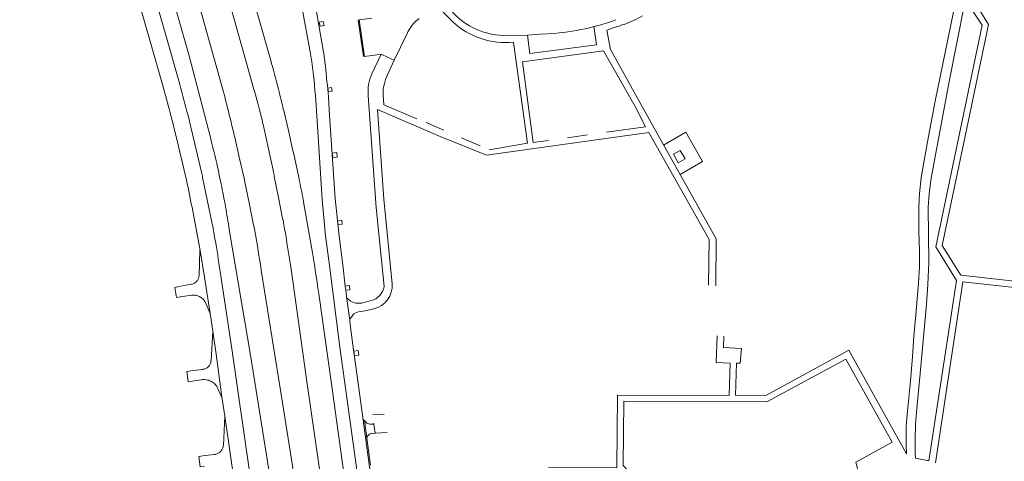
# Model space of a CAD drawing. Extents: x 145000 to 155000, y 457500 to 470000.
# Tile 491 of 548: x 153668 to 153966, y 466330 to 466464. Entities that reach past the tile are written whole.
import ezdxf

# ---------------------------------------------------------------- set-up
doc = ezdxf.new("R2010")
doc.units = 0
doc.header["$LTSCALE"] = 0.2
doc.header["$MEASUREMENT"] = 0
doc.layers.add('kant verharding', color=252, linetype='Continuous', lineweight=0)

msp = doc.modelspace()

# ---------------------------------------------------------------- linework, layer by layer
at = {"layer": 'kant verharding', "lineweight": 0}
for p, q in [((153770.89, 466463.89), (153774.71, 466464.4)), ((153772.45, 466452.79), (153770.89, 466463.89)), ((153841.93, 466461.84), (153843.38, 466462.22)), ((153821.88, 466459.29), (153814.59, 466459.14)), ((153825.83, 466459.51), (153821.88, 466459.29)), ((153830.11, 466459.78), (153825.83, 466459.51)), ((153840.59, 466461.49), (153841.93, 466461.84)), ((153777.48, 466453.52), (153774.73, 466447.51)), ((153779.64, 466452.46), (153777.48, 466453.52)), ((153781.46, 466451.66), (153779.45, 466447.22)), ((153773.61, 466440.84), (153776.04, 466407)), ((153795.4, 466428.56), (153776.41, 466436.73)), ((153791.13, 466432.78), (153796.47, 466430.42)), ((153863.09, 466425.93), (153869.85, 466429.82)), ((153869.85, 466429.82), (153874.85, 466420.92)), ((153807.5, 466425.72), (153801.9, 466428.1)), ((153839.99, 466429.01), (153833.95, 466428.16)), ((153866.04, 466423.12), (153868.12, 466424.32)), ((153868.12, 466424.32), (153869.59, 466421.71)), ((153866.04, 466423.12), (153867.51, 466420.51)), ((153867.51, 466420.51), (153869.59, 466421.71)), ((153868.08, 466417.03), (153874.85, 466420.92)), ((153776.04, 466407), (153778.4, 466383)), ((153722.68, 466394), (153720.84, 466403.72)), ((153719.59, 466383.63), (153716.2, 466383)), ((153720.06, 466383.72), (153719.59, 466383.63)), ((153766.79, 466381.91), (153766.64, 466383.17)), ((153767.12, 466379.18), (153766.79, 466381.91)), ((153716.76, 466379.89), (153720.07, 466380.39)), ((153720.07, 466380.39), (153720.22, 466380.41)), ((153767.98, 466372.83), (153767.12, 466379.18)), ((153724.19, 466378.39), (153725.67, 466374.87)), ((153725.67, 466374.87), (153726.5, 466369.47)), ((153725.97, 466360.55), (153726.5, 466369.47)), ((153719.82, 466357.42), (153723.26, 466357.88)), ((153723.26, 466357.88), (153723.52, 466357.91)), ((153723.14, 466354.76), (153720.25, 466354.31)), ((153729.3, 466349.53), (153730.17, 466343.69)), ((153730.17, 466343.69), (153729.72, 466334.87)), ((153733.09, 466323.39), (153730.17, 466343.69)), ((153778.46, 466344.29), (153774.97, 466344.2)), ((153772.44, 466342.53), (153772.1, 466342.48)), ((153773.18, 466337.09), (153772.44, 466342.53)), ((153774.38, 466341.31), (153775.33, 466341.32)), ((153775.33, 466341.32), (153775.33, 466341.61)), ((153775.7, 466338.59), (153775.33, 466341.32)), ((153774.31, 466328.83), (153773.18, 466337.09)), ((153775.7, 466338.59), (153774.84, 466338.48)), ((153775.7, 466338.59), (153779.3, 466338.73)), ((153775.75, 466338.43), (153775.7, 466338.59)), ((153726.8, 466332.07), (153723.51, 466331.66)), ((153727.25, 466332.12), (153726.8, 466332.07)), ((153939.35, 466332.7), (153939.43, 466330.95))]:
    msp.add_line(p, q, dxfattribs=at)
at = {"layer": 'kant verharding', "lineweight": 0, "flags": 128}
for points in [[(153679.54, 466619.86), (153681.64, 466611.9), (153685.39, 466598.62), (153692.72, 466572.54), (153700.3, 466546.1), (153707.86, 466519.73), (153715.36, 466493.45), (153722.59, 466467.66), (153729.85, 466441.7)], [(153668.01, 466616.59), (153670.5, 466607.4), (153671.06, 466604.97), (153675.1, 466589.82), (153682.62, 466563.29), (153689.94, 466537.64), (153697.32, 466511.7), (153704.76, 466485.63), (153712.28, 466459.28), (153716.18, 466445.4)], [(153702.96, 466596.12), (153710.63, 466569.04), (153718.37, 466542.03), (153726.11, 466515.06), (153733.54, 466488.84), (153744.25, 466450.9)], [(153725.81, 466428.18), (153719.35, 466452.98), (153710.04, 466485.64), (153700.25, 466520.07), (153690.48, 466553.98), (153680.81, 466588.15)], [(153703.28, 466568.47), (153712.1, 466537.61), (153721.54, 466504.82), (153730.69, 466472.45), (153738.34, 466445.02)], [(153711.28, 466444.25), (153702.52, 466475.16), (153694.55, 466502.79)], [(153954.48, 466428.64), (153961.47, 466462.5), (153957.54, 466468.82), (153964.03, 466500)], [(153945.39, 466439.23), (153951.53, 466469.26), (153948.34, 466469.85), (153923.91, 466475.07), (153923.16, 466469.5), (153921.4, 466469.68), (153912.71, 466471.09), (153912.83, 466472.75), (153889.09, 466476.34), (153888.17, 466471.43), (153883.8, 466472.14)], [(153753.07, 466470.12), (153754.61, 466461.84), (153756.12, 466453.56)], [(153760.04, 466454.12), (153758.63, 466462.29), (153757.2, 466470.46)], [(153799.31, 466463.19), (153796.39, 466466.16), (153795.06, 466467.97)], [(153959.55, 466462.23), (153955.54, 466468.34), (153954.25, 466468.68), (153949.64, 466445.17), (153944.11, 466415.91)], [(153758.75, 466463.17), (153759.98, 466463.43), (153760.23, 466462.2), (153759.01, 466461.95), (153758.75, 466463.17)], [(153772.21, 466452.73), (153770.51, 466463.84), (153770.89, 466463.89)], [(153939.43, 466330.95), (153943.49, 466330.19), (153951.8, 466384.89), (153945.55, 466395.05), (153959.55, 466462.23)], [(153785.41, 466459.79), (153781.46, 466451.66), (153779.64, 466452.46)], [(153821.88, 466459.29), (153822.59, 466453.64), (153842.75, 466456.31), (153841.93, 466461.84)], [(153845.9, 466460.8), (153846.96, 466454.91), (153859.68, 466432), (153879.04, 466397.52), (153878.88, 466383.26)], [(153810.22, 466424.51), (153821.83, 466426.51), (153817.59, 466457.07)], [(153772.45, 466452.79), (153776.25, 466453.26), (153777.48, 466453.52)], [(153828.17, 466427.29), (153823.61, 466426.69), (153820.34, 466451.14), (153844.92, 466454.46), (153854.46, 466437.59), (153857.56, 466431.49), (153845.79, 466429.84)], [(153761.35, 466443.18), (153762.5, 466443.39), (153762.7, 466442.24), (153761.56, 466442.04), (153761.35, 466443.18)], [(153778.14, 466441.07), (153778.36, 466438.12), (153788.29, 466433.91)], [(153766.64, 466383.17), (153765.86, 466389.59), (153764.82, 466398.32), (153763.6, 466409.69), (153761.92, 466434.86), (153761.54, 466440.54)], [(153936.65, 466332.34), (153936.56, 466334.99), (153936.6, 466340.6), (153936.87, 466344.24), (153937.85, 466354.33), (153938.46, 466361.78), (153938.89, 466367.96), (153939.52, 466374.4), (153940.34, 466384.01), (153940.6, 466388.89), (153940.64, 466393.86), (153940.45, 466399.83), (153940.45, 466407.15), (153940.64, 466411.19), (153941.17, 466416.13), (153943.08, 466426.89), (153945.39, 466439.23)], [(153747.89, 466436.84), (153749.4, 466430.32), (153750.91, 466423.8)], [(153780.89, 466383.84), (153778.32, 466409.53), (153776.41, 466436.73)], [(153758.05, 466434.78), (153759.6, 466409.39), (153760.67, 466398.37), (153761.85, 466389.41), (153764.96, 466364.63), (153767.29, 466347.82), (153769.54, 466331.77), (153770.95, 466321.49), (153771.72, 466315.96)], [(153716.52, 466423.79), (153715.69, 466427.3), (153714.85, 466430.8)], [(153719.88, 466431.34), (153721.48, 466424.53), (153723.08, 466417.72)], [(153741.97, 466431.21), (153743.37, 466424.74), (153744.77, 466418.27)], [(153876.65, 466383.4), (153876.91, 466397.32), (153858.65, 466429.69), (153809.46, 466422.83), (153795.4, 466428.56)], [(153733.14, 466428.27), (153734.53, 466422.26), (153735.92, 466416.24)], [(153954.48, 466428.64), (153947.53, 466395.47), (153953.17, 466386.43), (154000, 466381.24)], [(153718.14, 466417), (153717.33, 466420.4), (153716.52, 466423.79)], [(153762.72, 466423.5), (153764.09, 466423.64), (153764.23, 466422.27), (153762.86, 466422.12), (153762.72, 466423.5)], [(153723.43, 466416.11), (153724.83, 466409.34), (153726.22, 466402.57)], [(153736.16, 466415.13), (153737.53, 466408.37), (153738.89, 466401.6)], [(153745.15, 466416.41), (153746.41, 466410.04), (153747.67, 466403.67)], [(153944.11, 466415.91), (153943.5, 466411.1), (153943.28, 466407.08), (153943.47, 466390.3), (153943.17, 466383.67), (153942.75, 466377.64), (153940.77, 466356.67), (153939.83, 466346.09), (153939.43, 466341.17), (153939.27, 466336.84), (153939.35, 466332.7)], [(153754.01, 466408.73), (153755.22, 466401.86), (153756.43, 466394.99)], [(153764.34, 466403.02), (153765.56, 466403.16), (153765.7, 466401.95), (153764.48, 466401.8), (153764.34, 466403.02)], [(153769.4, 466166.06), (153768.09, 466173.99), (153763.28, 466204.07), (153757.44, 466240.46), (153751.85, 466275.49), (153746.81, 466307.26), (153746.51, 466309.11), (153743.61, 466326.86), (153737.96, 466362.17), (153731.52, 466400.31)], [(153722.68, 466394), (153722.55, 466393.99), (153722.36, 466386.41)], [(153725.67, 466374.87), (153724.05, 466385.85), (153722.68, 466394)], [(153728.76, 466387.61), (153732.22, 466364.81), (153737.73, 466326.26), (153740.52, 466306.48), (153755.15, 466202.76), (153759.55, 466170.92), (153763.53, 466142.01)], [(153741.2, 466387.95), (153746.91, 466352.23), (153750.73, 466328.09), (153753.89, 466308.14), (153755.54, 466297.71), (153760.49, 466266.67), (153764.54, 466240.85), (153770.26, 466205.23), (153775.25, 466175.04), (153776.65, 466166.99), (153781.02, 466138.95), (153783.99, 466120.18), (153788.26, 466095.53), (153791.14, 466081.42), (153792.36, 466074.17)], [(153750.11, 466388.99), (153755.02, 466354.25), (153758.64, 466329.06), (153759.78, 466320.96), (153761.44, 466309.07), (153763.36, 466295.4), (153767.67, 466264.99), (153771.92, 466235), (153776, 466205.83), (153780.76, 466172.12), (153785.61, 466137.94), (153790.59, 466102.5), (153792.68, 466087.52), (153795.32, 466067.72), (153801.49, 466018.75)], [(153945.43, 466329.54), (153953.72, 466384.41), (153991.34, 466380.28), (154000, 466379.27)], [(153716.2, 466383), (153715.02, 466382.78), (153715.55, 466379.71), (153716.76, 466379.89)], [(153766.79, 466381.91), (153766.77, 466381.91), (153766.63, 466383.17), (153766.64, 466383.17)], [(153766.64, 466383.17), (153767.89, 466383.31), (153768.03, 466382.05), (153766.79, 466381.91)], [(153758.63, 466380.86), (153762.39, 466354.26), (153765.73, 466330.08), (153768.56, 466309.95), (153769.69, 466301.95), (153771.76, 466287.37)], [(153767.22, 466379.48), (153768.21, 466378.63), (153769.7, 466378.01), (153770.5, 466377.96), (153771.64, 466377.99), (153774.51, 466378.77)], [(153775.26, 466376.27), (153772.72, 466375.69), (153770.67, 466375.36), (153769.92, 466375.12), (153769.22, 466374.72), (153768.81, 466374.28), (153768.51, 466373.78), (153768.05, 466373.19)], [(153767.98, 466372.83), (153768.11, 466371.38), (153769.13, 466363.8), (153770.74, 466352.21), (153772.1, 466342.48)], [(153729.3, 466349.53), (153727.53, 466362.47), (153726.5, 466369.47)], [(153879.32, 466368.08), (153879.05, 466359.96), (153883.26, 466359.83), (153882.92, 466349.95), (153849.14, 466350.08), (153848.93, 466328.1), (153828.23, 466328.21)], [(153936.65, 466332.34), (153919.21, 466363.74), (153894.02, 466349.99), (153884.91, 466350.05), (153885.17, 466359.8), (153886.32, 466359.77), (153886.64, 466364.26), (153881.24, 466364.54), (153881.32, 466367.99)], [(153769.26, 466363.41), (153770.6, 466363.59), (153770.78, 466362.24), (153769.43, 466362.06), (153769.26, 466363.41)], [(153857.85, 466318.86), (153857.84, 466320.85), (153852.15, 466327.32), (153850.86, 466328.71), (153851.05, 466348.25), (153894.37, 466348.03), (153918.27, 466361), (153932.3, 466335.87), (153921.3, 466329.78), (153922.53, 466325.23), (153893.9, 466309.49)], [(153720.25, 466354.31), (153719.02, 466354.12), (153718.6, 466357.26), (153719.82, 466357.42)], [(153729.3, 466349.53), (153729.18, 466349.53), (153727.88, 466352.53)], [(153772.1, 466342.48), (153774.19, 466326.81), (153774.6, 466323.86)], [(153723.51, 466331.66), (153722.29, 466331.51), (153722.69, 466328.33), (153724.04, 466328.47)]]:
    msp.add_lwpolyline(points, dxfattribs=at)
at = {"layer": 'kant verharding', "lineweight": 0}
for centre, radius, start, end in [((153815.21, 466480.84), 21.71, 217.6249, 268.3831), ((153840.9, 466491.74), 30.96, 289.2331, 300.6398), ((153796.5, 466454.6), 12.25, 127.4207, 154.9185), ((153815.43, 466481), 24.02, 227.8372, 275.1632), ((153837.11, 466490.32), 28.79, 282.5879, 293.6067), ((153813.55, 466562.58), 106.8, 287.6357, 290.5673), ((153822.48, 466539.37), 79.96, 275.4764, 283.0879), ((153673.44, 466438.57), 84.02, 5.8499, 10.2754), ((153689.23, 466442.04), 71.83, 6.3023, 9.6867), ((153035.38, 466257.53), 734.76, 14.51338, 15.25828), ((153452.71, 466415.81), 305.93, 3.5568, 5.8776), ((153401.18, 466410.12), 361.64, 4.8255, 6.3186), ((153786.04, 466442.17), 12.51, 154.7277, 186.0717), ((153790.51, 466441.65), 12.38, 153.2421, 182.6728), ((153054.48, 466260.78), 681.95, 14.83357, 15.60677), ((153017.51, 466251.66), 725.03, 14.73723, 15.49868), ((153321.87, 466325.62), 433.25, 14.7458, 15.9971), ((152348, 466093.67), 1425.01, 13.77313, 14.13626), ((153554.15, 466391.79), 198.9, 13.0912, 14.5227), ((153528.11, 466386.11), 192.01, 13.4607, 14.8656), ((153537.26, 466388.37), 187.61, 13.2424, 14.7393), ((153633.67, 466407.73), 110.81, 12.2309, 14.7226), ((153366.74, 466343.48), 376.09, 13.0305, 13.7611), ((153441.59, 466355.53), 293.35, 12.929, 14.3385), ((153634.4, 466397.03), 119.55, 12.6109, 12.9382), ((153440.08, 466355.07), 294.93, 11.548, 12.9499), ((153153.5, 466292.37), 611.7, 11.62963, 12.34358), ((153634.29, 466396.98), 91.17, 12.6176, 13.1475), ((153698.77, 466408.03), 47.12, 11.3558, 12.5479), ((153638.31, 466395.41), 108.88, 11.1154, 11.6017), ((153579.08, 466384.03), 142.92, 11.5205, 13.3368), ((153692.61, 466409.95), 31.43, 11.31, 12.7695), ((153664.32, 466399.64), 73.5, 12.6335, 13.0509), ((153708.46, 466409.59), 28.25, 11.3092, 12.5177), ((153330.78, 466329.07), 430.67, 10.7405, 11.6016), ((153188.85, 466304.39), 541.19, 10.5756, 11.5315), ((153432.51, 466353.6), 302.65, 10.2055, 11.5328), ((153675, 466394.71), 80.24, 10.0616, 10.4978), ((153431.31, 466353.5), 303.84, 8.8631, 10.1852), ((153577.61, 466372.05), 151.71, 9.6359, 11.6034), ((153585.32, 466371.58), 165.5, 9.4053, 11.1784), ((153590.86, 466371.84), 150.99, 9.6061, 11.3679), ((153149.95, 466299.25), 585.52, 8.67979, 9.65516), ((153151.92, 466297.06), 596.26, 8.76837, 9.65269), ((153168.14, 466302.39), 588.38, 8.464, 9.41409), ((153508.42, 466351.5), 251.79, 8.8482, 9.9477), ((152881.54, 466253.54), 886.27, 8.25923, 8.87168), ((153719.57, 466386.46), 2.77, 300.5173, 321.0251), ((153719.55, 466386.48), 2.81, 320.9808, 339.8078), ((153719.63, 466386.46), 2.72, 339.5634, 359.0368), ((153719.57, 466386.45), 2.77, 280.1976, 300.7107), ((153773.32, 466383.77), 5.14, 283.3749, 351.417), ((153773.58, 466383.4), 7.32, 283.2947, 3.4128), ((153720.59, 466376.23), 4.19, 79.1189, 95.0677), ((153720.59, 466376.24), 4.19, 63.2196, 79.1945), ((153720.63, 466376.29), 4.13, 46.8746, 63.2927), ((153720.64, 466376.26), 4.14, 30.8511, 47.2423), ((153723.26, 466360.66), 2.71, 335.5398, 357.5676), ((153723.19, 466360.67), 2.77, 276.7911, 295.6537), ((153723.19, 466360.67), 2.78, 295.5954, 314.4711), ((153723.22, 466360.65), 2.75, 314.3223, 336.0564), ((153723.73, 466350.38), 4.42, 90.4055, 97.7223), ((153723.78, 466350.08), 4.72, 80.9538, 90.9741), ((153723.76, 466349.91), 4.89, 64.7259, 81.02), ((153723.76, 466349.93), 4.88, 48.3812, 64.5855), ((153723.72, 466349.9), 4.92, 32.1902, 48.2531), ((153774.17, 466343.18), 1.84, 200.4534, 219.5473), ((153774.18, 466343.17), 1.85, 219.1868, 238.23), ((153774.18, 466343.1), 1.79, 237.2056, 256.7434), ((153774.21, 466343.09), 1.79, 255.6727, 275.2845), ((153774.79, 466336.83), 1.63, 150.2724, 170.9346), ((153774.83, 466336.82), 1.67, 130.2165, 150.4478), ((153774.81, 466336.85), 1.63, 109.6413, 130.3804), ((153774.82, 466336.86), 1.63, 89.2467, 110.0935), ((153726.7, 466335.11), 3.02, 317.6254, 336.5013), ((153726.74, 466335.12), 3, 336.1093, 355.1738), ((153726.67, 466335.1), 3.03, 280.8695, 299.5053), ((153726.71, 466335.09), 3, 299.1365, 317.983)]:
    msp.add_arc(centre, radius, start, end, dxfattribs=at)

doc.saveas('drawing.dxf')
